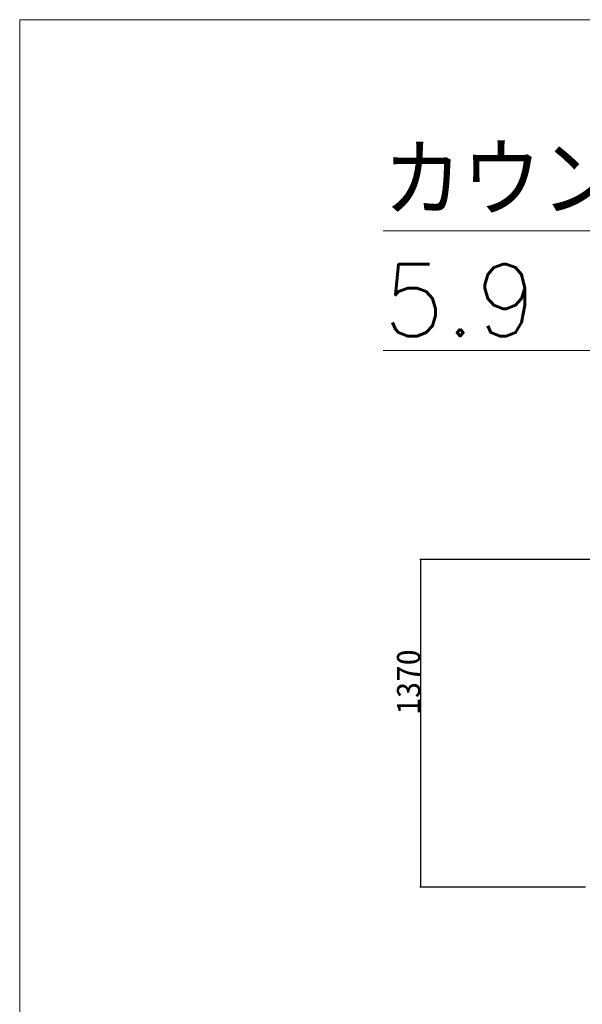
# Model space of a CAD drawing. Extents: x 0 to 59450, y 0 to 42050.
# Tile 283 of 304: x 43945 to 46297, y 29287 to 33403. Entities that reach past the tile are written whole.
import ezdxf

# ---------------------------------------------------------------- set-up
doc = ezdxf.new("R2010")
doc.units = 0
doc.header["$LTSCALE"] = 20
doc.header["$MEASUREMENT"] = 0
doc.layers.get('0').update_dxf_attribs({"linetype": 'CONTINUOUS'})
doc.layers.get('Defpoints').update_dxf_attribs({"linetype": 'CONTINUOUS'})
doc.styles.add('KNJYOKO', font='TXT', dxfattribs={"bigfont": 'BIGFONT'})
doc.dimstyles.new('DXF001', dxfattribs={"dimtxt": 3.1, "dimasz": 2, "dimexe": 2, "dimexo": 0.8, "dimgap": 0.09, "dimtad": 1, "dimdsep": 46, "dimtxsty": 'STANDARD', "dimcen": 0.09, "dimazin": 2, "dimtfac": 0.645161, "dimtdec": 4, "dimtmove": 0, "dimatfit": 3, "dimfxl": 1, "dimtvp": 0.66129, "dimtolj": 1, "dimtzin": 0, "dimarcsym": 0})

# ---------------------------------------------------------------- blocks, each defined once
blk = doc.blocks.new('_OPEN')
at = {"color": 0, "linetype": 'ByBlock', "lineweight": -2}
for p, q in [((-1, 0.166667), (0, 0)), ((0, 0), (-1, -0.166667)), ((0, 0), (-1, 0))]:
    blk.add_line(p, q, dxfattribs=at)
blk = doc.blocks.new('*D65')
at = {"color": 0, "linetype": 'Continuous', "lineweight": -2}
for p, q in [((47534.4, 31146.5), (45617.9, 31146.5)), ((45619.9, 31144.5), (45619.9, 29778.8)), ((46309.4, 29776.8), (45617.9, 29776.8))]:
    blk.add_line(p, q, dxfattribs=at)
at = {"layer": 'Defpoints', "color": 0, "linetype": 'Continuous'}
for p in [(47535.2, 31146.5), (45619.9, 29776.8), (46310.2, 29776.8)]:
    blk.add_point(p, dxfattribs=at)
at = {"color": 0, "linetype": 'Continuous', "lineweight": -2, "xscale": 2, "yscale": 2, "zscale": 2}
for p, rotation in [((45619.9, 31146.5), 90), ((45619.9, 29776.8), 270)]:
    blk.add_blockref('_OPEN', p, dxfattribs=dict(at, rotation=rotation))
at = {"color": 0, "linetype": 'Continuous', "lineweight": 13, "insert": (45569.8, 30635.5), "char_height": 100, "attachment_point": 5, "rotation": 90}
blk.add_mtext('\\A1;\\A1;1370', dxfattribs=at)

msp = doc.modelspace()

# ---------------------------------------------------------------- linework, layer by layer
at = {"color": 3, "linetype": 'Continuous', "lineweight": 13}
for p, q in [((56604.336, 33402.502), (43944.536, 33402.502)), ((43944.536, 33402.502), (43944.536, 10399.002))]:
    msp.add_line(p, q, dxfattribs=at)

# ---------------------------------------------------------------- texts
at = {"color": 3, "linetype": 'Continuous', "lineweight": 13, "insert": (45464.398, 32880.554), "char_height": 300, "attachment_point": 1, "style": 'KNJYOKO'}
msp.add_mtext('{\\Lカウンタウエイト（ベース）}\\P{\\L5.9 t}', dxfattribs=at)

# ---------------------------------------------------------------- dimensions: what is measured, and where the dimension line sits
at = {"color": 7, "linetype": 'Continuous', "lineweight": 13}
dim = msp.add_linear_dim(base=(45619.939, 29776.814), p1=(47535.21, 31146.458), p2=(46310.209, 29776.814), angle=90, text='\\A1;1370', dimstyle='DXF001', override={"dimtxt": 100, "dimasz": 2, "dimblk1": 'OPEN', "dimblk2": 'OPEN', "dimsah": 1}, dxfattribs=at)
dim.commit()
dim.dimension.update_dxf_attribs({"geometry": '*D65', "text_midpoint": (45619.939, 30635.536), "dimtype": 160})

doc.saveas('drawing.dxf')
